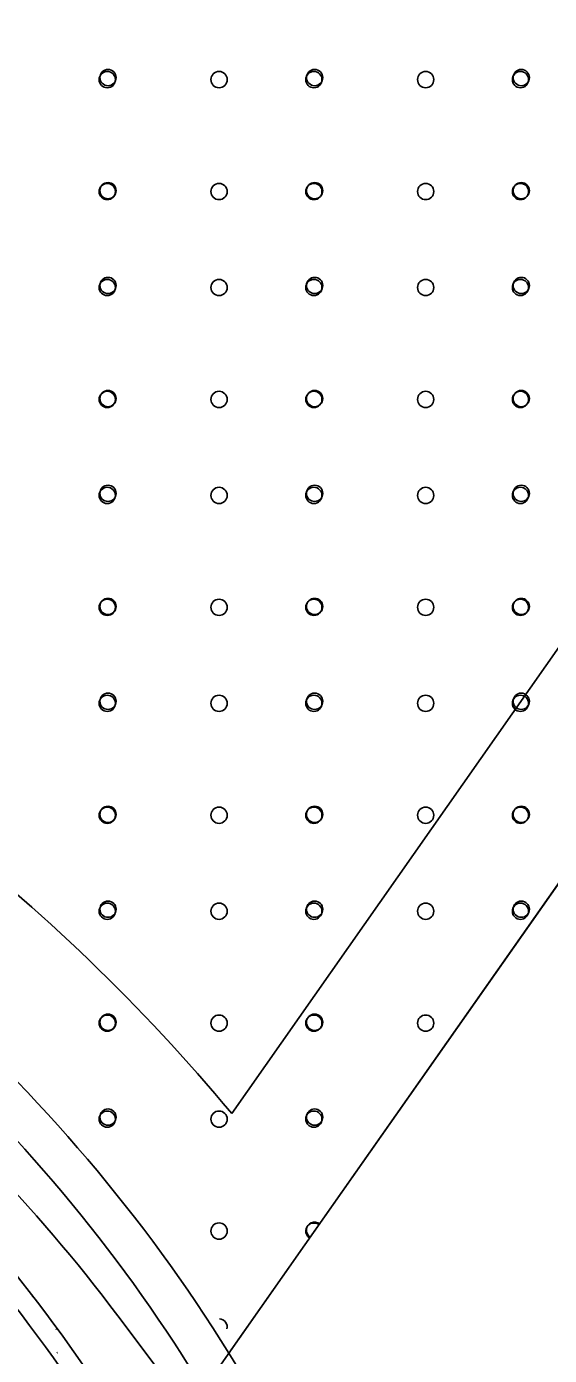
# Model space of a CAD drawing. Extents: x 419396 to 421519, y 4453567 to 4456767.
# Drawn here: x 421001.7 to 421040.3, y 4455241.5 to 4455339.6 of the extents above; entities that cross this region are included whole.
import ezdxf

# ---------------------------------------------------------------- set-up
doc = ezdxf.new("R2010")
doc.units = 0
for name, color, linetype in [('0_KADASTRO', 7, 'Continuous'), ('0_PLAN_ONAMA_İLAVE_SINIRI', 7, 'Continuous'), ('ADAKENARI1000', 7, 'Continuous'), ('F_YAPI_YAKLAŞMA', 7, 'Continuous'), ('KALDIRIM', 7, 'Continuous'), ('Level 33', 7, 'Continuous'), ('Level 41', 7, 'Continuous'), ('Level 62', 7, 'Continuous')]:
    doc.layers.add(name, color=color, linetype=linetype)

msp = doc.modelspace()

# ---------------------------------------------------------------- linework, layer by layer
at = {"layer": '0_KADASTRO'}
msp.add_lwpolyline([(421128.218, 4455437.471), (421062.987, 4455307.75), (421022.211, 4455249.632), (420981.54, 4455191.664), (420919.088, 4455138.161), (420909.418, 4455143.046), (420905.841, 4455146.038), (420901.437, 4455149.953), (420897.849, 4455154.52), (420894.913, 4455159.74), (420892.303, 4455165.122), (420890.509, 4455172.625), (420889.849, 4455182.58), (420910.449, 4455560.119)], dxfattribs=at)
at = {"layer": '0_PLAN_ONAMA_İLAVE_SINIRI'}
msp.add_line((421008.396, 4455244.396), (421059.393, 4455176.516), dxfattribs=at)
msp.add_arc((420909.55, 4455170.135), 123.633, 36.91668, 65.10305, dxfattribs=at)
at = {"layer": 'ADAKENARI1000'}
for p, q in [((421062.987, 4455307.75), (421022.211, 4455249.632)), ((421022.211, 4455249.632), (421016.6, 4455241.635))]:
    msp.add_line(p, q, dxfattribs=at)
at = {"layer": 'F_YAPI_YAKLAŞMA'}
msp.add_line((421054.381, 4455312.895), (421016.804, 4455259.336), dxfattribs=at)
msp.add_line((421054.381, 4455312.895), (421016.804, 4455259.336), dxfattribs=at)
msp.add_arc((420909.55, 4455170.135), 139.5, 39.74958, 65.10305, dxfattribs=at)
at = {"layer": 'KALDIRIM'}
msp.add_arc((420915.083, 4455178.592), 116.5, 31.61701, 65.10305, dxfattribs=at)
at = {"layer": 'Level 33'}
for centre in [(421007.617, 4455335.679), (421007.672, 4455335.83), (421015.874, 4455335.679), (421022.874, 4455335.679), (421022.929, 4455335.83), (421031.131, 4455335.679), (421038.131, 4455335.679), (421038.186, 4455335.83), (421007.617, 4455327.415), (421007.672, 4455327.478), (421015.874, 4455327.415), (421022.874, 4455327.415), (421022.929, 4455327.478), (421031.131, 4455327.415), (421038.131, 4455327.415), (421038.186, 4455327.478), (421007.617, 4455320.327), (421007.672, 4455320.478), (421015.874, 4455320.327), (421022.874, 4455320.327), (421022.929, 4455320.478), (421031.131, 4455320.327), (421038.131, 4455320.327), (421038.186, 4455320.478), (421007.617, 4455312.063), (421007.672, 4455312.126), (421015.874, 4455312.063), (421022.874, 4455312.063), (421022.929, 4455312.126), (421031.131, 4455312.063), (421038.131, 4455312.063), (421038.186, 4455312.126), (421007.672, 4455305.126), (421022.929, 4455305.126), (421038.186, 4455305.126), (421007.617, 4455304.975), (421015.874, 4455304.975), (421022.874, 4455304.975), (421031.131, 4455304.975), (421038.131, 4455304.975), (421007.617, 4455296.711), (421007.672, 4455296.774), (421015.874, 4455296.711), (421022.874, 4455296.711), (421022.929, 4455296.774), (421031.131, 4455296.711), (421038.131, 4455296.711), (421038.186, 4455296.774), (421007.617, 4455289.623), (421007.672, 4455289.774), (421015.874, 4455289.623), (421022.874, 4455289.623), (421022.929, 4455289.774), (421031.131, 4455289.623), (421038.131, 4455289.623), (421038.186, 4455289.774), (421007.617, 4455281.359), (421007.672, 4455281.422), (421015.874, 4455281.359), (421022.874, 4455281.359), (421022.929, 4455281.422), (421031.131, 4455281.359), (421038.131, 4455281.359), (421038.186, 4455281.422), (421007.617, 4455274.271), (421007.672, 4455274.422), (421015.874, 4455274.271), (421022.874, 4455274.271), (421022.929, 4455274.422), (421031.131, 4455274.271), (421038.131, 4455274.271), (421038.186, 4455274.422), (421007.617, 4455266.007), (421007.672, 4455266.07), (421015.874, 4455266.007), (421022.874, 4455266.007), (421022.929, 4455266.07), (421031.131, 4455266.007), (421007.672, 4455259.07), (421022.929, 4455259.07), (421007.617, 4455258.919), (421015.874, 4455258.919), (421022.874, 4455258.919), (421015.874, 4455250.655)]:
    msp.add_circle(centre, 0.6, dxfattribs=at)
for centre, start, end in [((421022.874, 4455250.655), 50.65401, 239.23829), ((421022.929, 4455250.718), 51.54338, 238.34892), ((421015.874, 4455243.567), 346.94672, 86.88664)]:
    msp.add_arc(centre, 0.6, start, end, dxfattribs=at)
at = {"layer": 'Level 41'}
for p, q in [((421002.089, 4455245.839), (421002.117, 4455245.795)), ((421003.85, 4455243.439), (421003.878, 4455243.396)), ((421003.932, 4455241.697), (421003.885, 4455241.674))]:
    msp.add_line(p, q, dxfattribs=at)
at = {"layer": 'Level 62'}
msp.add_line((421029.123, 4455221.295), (421016.6, 4455241.635), dxfattribs=at)
for radius, start, end in [(119.5, 31.84082, 65.80261), (110, 31.61701, 65.10305), (108.5, 31.61701, 65.10305)]:
    msp.add_arc((420915.083, 4455178.592), radius, start, end, dxfattribs=at)

doc.saveas('drawing.dxf')
